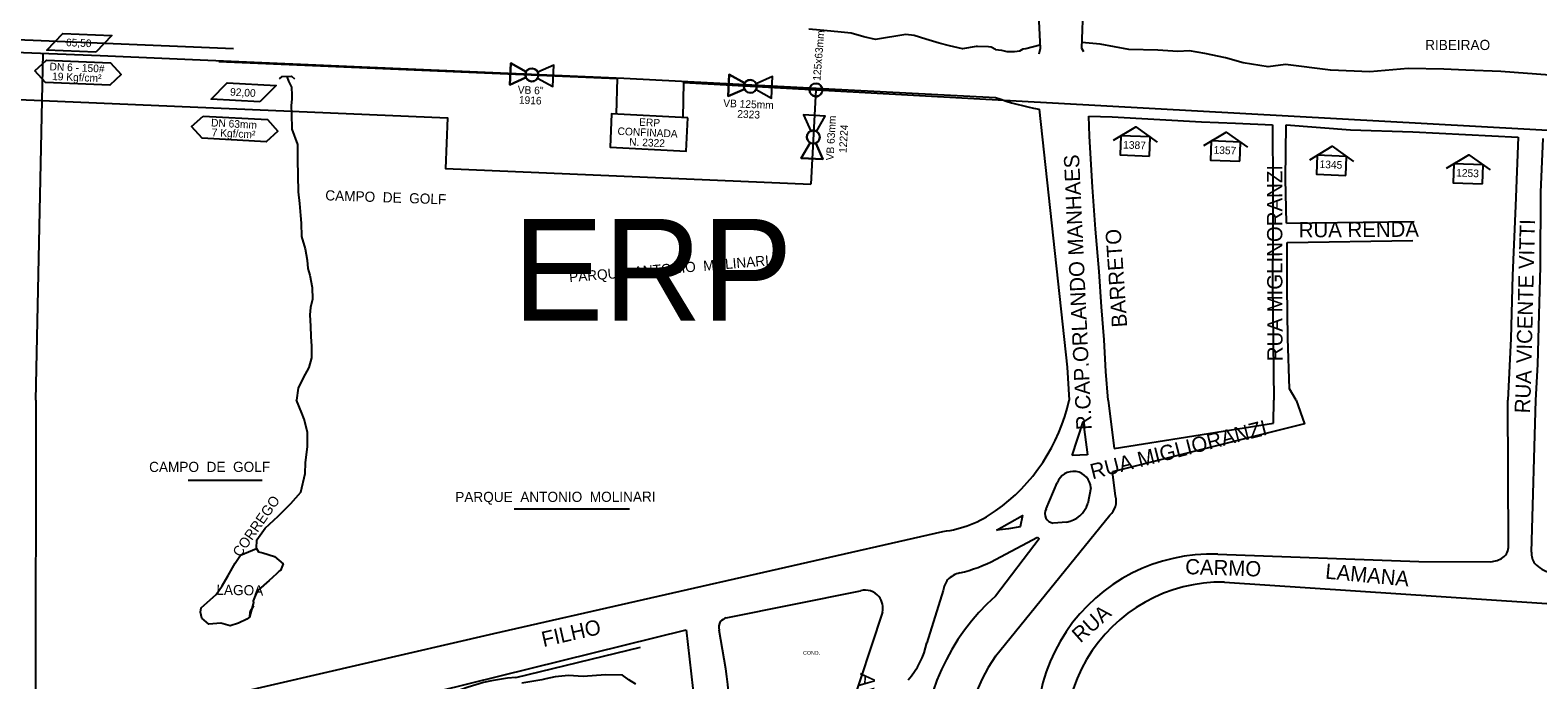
# Model space of a CAD drawing. Extents: x 325709 to 364434, y 7573432 to 7597073.
# Drawn here: x 335702 to 336295, y 7589892 to 7590147 of the extents above; entities that cross this region are included whole.
import ezdxf

# ---------------------------------------------------------------- set-up
doc = ezdxf.new("R2010")
doc.units = 0
for name, color, linetype in [('EDIFEXISTENT', 7, 'Continuous'), ('EDIFIDENTIF', 7, 'Continuous'), ('EDIFOBRAEXIS', 7, 'Continuous'), ('FORMATO', 7, 'Continuous'), ('LIMITE_BAIRROS_MUNICIPIOS', 7, 'Continuous'), ('LOGRADOURO', 7, 'Continuous'), ('LOGRADOURO_TEXTO', 7, 'Continuous'), ('NUM_REF', 7, 'Continuous'), ('SIMBOLO', 7, 'Continuous'), ('TEXTO', 7, 'Continuous'), ('TUBO_ACO_GN_6', 7, 'Continuous'), ('TUBO_PEAD_GN_125', 7, 'Continuous'), ('TUBO_PEAD_GN_63', 7, 'Continuous'), ('VALVULA_ACO_6', 7, 'Continuous'), ('VALVULA_PEAD_125', 7, 'Continuous'), ('VALVULA_PEAD_63', 7, 'Continuous'), ('VES - BLOQUEIIO', 7, 'Continuous')]:
    doc.layers.add(name, color=color, linetype=linetype)

# ---------------------------------------------------------------- blocks, each defined once
blk = doc.blocks.new('VALVULA_DN_6')
at = {"layer": 'VALVULA_ACO_6'}
for points in [[(-1.14, 0.57), (-4.25, 2.13), (-4.25, -2.13), (-1.14, -0.57)], [(-1.14, -0.57), (-4.25, -2.13), (-4.25, 2.13), (-1.14, 0.57)], [(1.14, -0.57), (4.25, -2.13), (4.25, 2.13), (1.14, 0.57)], [(1.14, -0.57), (4.25, -2.13), (4.25, 2.13), (1.14, 0.57)]]:
    blk.add_lwpolyline(points, dxfattribs=at)
blk.add_circle((0, 0), 1.28, dxfattribs=at)
for start, end in [(90, 270), (153.4349, 206.5651), (270, 90), (0, 26.5651), (333.4349, 0)]:
    blk.add_arc((0, 0), 1.28, start, end, dxfattribs=at)
blk = doc.blocks.new('NUM_REF')
at = {"layer": 'NUM_REF'}
blk.add_lwpolyline([(-4.3125, 0.9375), (0, 3.75), (4.3125, 0.9375)], dxfattribs=at)
blk.add_lwpolyline([(2.875, -1.875), (2.875, 1.875), (-2.875, 1.875), (-2.875, -1.875)], close=True, dxfattribs=at)
blk = doc.blocks.new('INTERLIGACAO')
at = {"layer": 'SIMBOLO'}
blk.add_circle((0, 0), 1.28, dxfattribs=at)
for start, end in [(0, 180), (180, 0)]:
    blk.add_arc((0, 0), 1.28, start, end, dxfattribs=at)
blk = doc.blocks.new('VALVULA_PEAD_DN_125')
at = {"layer": 'VALVULA_PEAD_125'}
for points in [[(-1.14, 0.57), (-4.25, 2.13), (-4.25, -2.13), (-1.14, -0.57)], [(-1.14, -0.57), (-4.25, -2.13), (-4.25, 2.13), (-1.14, 0.57)], [(1.14, -0.57), (4.25, -2.13), (4.25, 2.13), (1.14, 0.57)], [(1.14, -0.57), (4.25, -2.13), (4.25, 2.13), (1.14, 0.57)]]:
    blk.add_lwpolyline(points, dxfattribs=at)
blk.add_circle((0, 0), 1.28, dxfattribs=at)
for start, end in [(90, 270), (153.4349, 206.5651), (270, 90), (0, 26.5651), (333.4349, 0)]:
    blk.add_arc((0, 0), 1.28, start, end, dxfattribs=at)
blk = doc.blocks.new('VALVULA_PEAD_DN_63')
at = {"layer": 'VALVULA_PEAD_63'}
for points in [[(-1.14, 0.57), (-4.25, 2.13), (-4.25, -2.13), (-1.14, -0.57)], [(-1.14, -0.57), (-4.25, -2.13), (-4.25, 2.13), (-1.14, 0.57)], [(1.14, -0.57), (4.25, -2.13), (4.25, 2.13), (1.14, 0.57)], [(1.14, -0.57), (4.25, -2.13), (4.25, 2.13), (1.14, 0.57)]]:
    blk.add_lwpolyline(points, dxfattribs=at)
blk.add_circle((0, 0), 1.28, dxfattribs=at)
for start, end in [(90, 270), (153.4349, 206.5651), (270, 90), (0, 26.5651), (333.4349, 0)]:
    blk.add_arc((0, 0), 1.28, start, end, dxfattribs=at)

msp = doc.modelspace()

# ---------------------------------------------------------------- linework, layer by layer
at = {"layer": 'EDIFEXISTENT'}
for points in [[(336097.02, 7590159.73), (336098.01, 7590158.82), (336099, 7590140.06), (336098.39, 7590137.87)], [(336116.63, 7590159.5), (336115.87, 7590158.4), (336115.25, 7590140.26), (336115.99, 7590138.91)], [(335799.96, 7590128.22), (335800.93, 7590129.08), (335804.67, 7590129.21), (335805.81, 7590128.19)]]:
    msp.add_lwpolyline(points, dxfattribs=at)
at = {"layer": 'EDIFOBRAEXIS'}
for p, q in [((335704.19, 7590001.91), (335707.04, 7590138.29)), ((335704.19, 7590001.91), (335704.03, 7589871.2)), ((336117.52, 7589980.44), (336111.55, 7589980.2)), ((335764.05, 7589970.41), (335793.13, 7589970.41)), ((336101.28, 7589959.12), (336105.62, 7589969.36)), ((336118.88, 7589967.39), (336117.69, 7589961.27)), ((335892.16, 7589959.13), (335937.5, 7589959.13)), ((336086.47, 7589951.29), (336081.77, 7589950.86)), ((336109.33, 7589953.93), (336104.14, 7589953.58)), ((335892.84, 7589892.9), (335941.84, 7589904.85))]:
    msp.add_line(p, q, dxfattribs=at)
for points in [[(336081.39, 7590139.77), (336079.69, 7590140.67), (336078.6, 7590140.8), (336074.28, 7590140.92), (336073.74, 7590140.85), (336068.38, 7590140.01), (336063.38, 7590141.12), (336059.3, 7590142.24), (336054.05, 7590143.81), (336049.43, 7590145.23), (336046.21, 7590145.6), (336034.26, 7590143.7), (336029.62, 7590144.66), (336024.72, 7590146.13), (336019.44, 7590146.74), (336012.44, 7590147.3), (336008.07, 7590147.75)], [(336081.39, 7590139.77), (336083.75, 7590139.46), (336085.92, 7590138.93), (336086.38, 7590138.96), (336088.84, 7590138.96), (336091.01, 7590139.27), (336092.23, 7590139.95), (336093.37, 7590140.13), (336098.84, 7590141.59)], [(336299.26, 7590129.69), (336280.07, 7590131.04), (336266.33, 7590131.56), (336257.63, 7590132.06), (336243.61, 7590132.28), (336228.57, 7590131.01), (336213.1, 7590131.61), (336195.44, 7590133.88), (336188.54, 7590132.98), (336178.8, 7590134.45), (336171.87, 7590136.45), (336163.75, 7590138.22), (336157.6, 7590139.16), (336153.02, 7590138.92), (336145.18, 7590139.43), (336133.8, 7590139.74), (336122.53, 7590141.79), (336115.35, 7590142.5)], [(335802.89, 7590129.1), (335803.5, 7590127.28), (335804.03, 7590126.18), (335804.69, 7590124.96), (335804.84, 7590121.83), (335804.74, 7590120.36), (335804.53, 7590117.54), (335804.63, 7590114.48), (335804.83, 7590108.48), (335807.01, 7590102.4), (335806.98, 7590096.53), (335807.31, 7590083.73), (335807.81, 7590079.21), (335808.21, 7590074.43), (335808.42, 7590071.48), (335808.59, 7590066.24), (335810.09, 7590061.33), (335810.85, 7590056.9), (335811.15, 7590053.59), (335811.81, 7590051.08), (335812.77, 7590046.14), (335812.97, 7590041.54), (335812.1, 7590038.26), (335811.85, 7590035.49), (335812.15, 7590031.01), (335812.25, 7590026.94), (335812.53, 7590023.08), (335812.49, 7590018.57), (335811.45, 7590014.7), (335809.2, 7590010.65), (335807.23, 7590006.66), (335806.61, 7590001.91)], [(335790.85, 7589943.58), (335791.07, 7589946.96), (335794.25, 7589951.56), (335799.46, 7589956.3), (335804.39, 7589961.31), (335808.29, 7589965.71), (335810.1, 7589973.1), (335810.2, 7589977.27), (335810.94, 7589983.72), (335810.89, 7589989.38), (335809.67, 7589994.43), (335808.79, 7589996.75), (335806.61, 7590001.91)], [(336111.55, 7589980.2), (336115.86, 7589993.42), (336117.52, 7589980.44)], [(336081.77, 7589950.86), (336092, 7589956.62), (336091.13, 7589952.1), (336086.47, 7589951.29)], [(335789.68, 7589921.01), (335788.25, 7589918.59), (335788.09, 7589916.63), (335787.1, 7589915.79), (335783.86, 7589914.18), (335780.58, 7589913.24), (335776.87, 7589914.19), (335772.15, 7589913.89), (335769.4, 7589916.26), (335768.83, 7589918.61), (335769.09, 7589920.32), (335771.48, 7589922.39), (335775.01, 7589925.45), (335777.47, 7589928.94), (335779.78, 7589932.94), (335782.58, 7589937.78), (335784.64, 7589941.01), (335790.85, 7589943.58), (335791.75, 7589942.23), (335793.41, 7589941.89), (335797.94, 7589940.4), (335801.39, 7589937.57), (335800.37, 7589934.9), (335799.84, 7589934.71), (335798.87, 7589933.82), (335797.13, 7589932.25), (335795.94, 7589931.03), (335791.61, 7589927.16), (335790.88, 7589926.1), (335790.11, 7589924.38), (335789.66, 7589923.04), (335789.68, 7589922.36), (335788.09, 7589916.63)], [(335940.01, 7589890.32), (335937.22, 7589892), (335934.73, 7589893.79), (335928.15, 7589893.88), (335919.3, 7589893.28), (335913.57, 7589893.69), (335908.32, 7589893.11), (335904.68, 7589892.33), (335903.06, 7589891.98), (335895.24, 7589890.69)]]:
    msp.add_lwpolyline(points, dxfattribs=at)
for centre, radius, start, end in [((336112.05, 7589967.06), 6.83, 2.76823, 160.28865), ((336104.5, 7589957.28), 3.72, 150.30058, 264.32353), ((336107.46, 7589964.49), 10.73, 280.02994, 342.49648), ((335898.52, 7589816.75), 76.36, 94.26414, 132.64593)]:
    msp.add_arc(centre, radius, start, end, dxfattribs=at)
at = {"layer": 'LOGRADOURO'}
for p, q in [((336195.84, 7590071.44), (336246, 7590072.12)), ((336196.03, 7590063.83), (336245.44, 7590064.65)), ((336125.72, 7590001.91), (336128.11, 7589982.9)), ((336190.67, 7589992.84), (336190.75, 7590001.91)), ((336283.08, 7589944.64), (336282.85, 7590001.91)), ((336292.12, 7589942.21), (336293.77, 7590001.91)), ((336128.11, 7589982.9), (336190.67, 7589992.84)), ((336128.57, 7589964.19), (336127.39, 7589973.72)), ((336081.39, 7589901.26), (336126.33, 7589956.68)), ((336081.39, 7589939.23), (336097.88, 7589948.09)), ((335975.56, 7589916.36), (336028.34, 7589927)), ((336060.88, 7589927.04), (336054.45, 7589906.49)), ((336171.43, 7589930.39), (336325.82, 7589920.08)), ((336036.96, 7589918.52), (336007.51, 7589829.78)), ((335804.81, 7589873.35), (335959.74, 7589911.58)), ((335959.74, 7589911.58), (335963.02, 7589882.74)), ((335975.37, 7589896.31), (335972.77, 7589911.5))]:
    msp.add_line(p, q, dxfattribs=at)
for points in [[(335561.57, 7590143.87), (335729.43, 7590137.36), (335935.3, 7590128.41), (336081.39, 7590120.89)], [(336098.53, 7590116.34), (336109.54, 7590014.93), (336110.38, 7590001.91)], [(336125.72, 7590001.91), (336124.73, 7590013.22), (336124.13, 7590025.64), (336123.03, 7590038.57), (336122.19, 7590052.41), (336120.7, 7590069.06), (336119.49, 7590085.58), (336118.32, 7590105.66), (336118.1, 7590113.58)], [(336118.1, 7590113.58), (336127.29, 7590113.32), (336162.32, 7590111.28), (336175.72, 7590110.83), (336190.25, 7590110.16)], [(336190.25, 7590110.16), (336190.47, 7590085.48), (336190.47, 7590066.25), (336190.35, 7590047.55), (336190.75, 7590001.91)], [(336195.84, 7590071.44), (336195.38, 7590088.87), (336195.62, 7590110.16)], [(336195.62, 7590110.16), (336221, 7590108.22), (336245.49, 7590107.33), (336286.8, 7590105.23)], [(336286.8, 7590105.23), (336285.79, 7590078.34), (336284.61, 7590050.9), (336283.99, 7590026.07), (336282.85, 7590001.91)], [(336293.77, 7590001.91), (336294.6, 7590015.94), (336294.96, 7590030.72), (336295.59, 7590054.4), (336295.82, 7590083.68), (336296.62, 7590104.8)], [(336199.64, 7590001.91), (336196.93, 7590006.3), (336196.34, 7590026.25), (336196.07, 7590046.37), (336196.03, 7590063.83)], [(336199.64, 7590001.91), (336202.81, 7589992.53), (336127.39, 7589973.72)], [(335731.26, 7589874.75), (335884.22, 7589910.16), (336060.74, 7589950.28)], [(336097.88, 7589948.09), (336098.51, 7589947.4), (336081.39, 7589924.86)], [(336168.75, 7589941.3), (336247.83, 7589938.43), (336276.08, 7589938.37)]]:
    msp.add_lwpolyline(points, dxfattribs=at)
for centre, radius, start, end in [((336114.33, 7590210.25), 95.23, 249.76297, 260.44731), ((336039.71, 7590017.54), 72.37, 305.15989, 347.53304), ((336121.63, 7589962.17), 7.23, 310.576, 16.25885), ((336055.28, 7589994.62), 44.68, 277.01699, 305.76555), ((336277.48, 7589944.49), 5.6, 307.32145, 1.54482), ((336053.36, 7589992.68), 60.35, 283.47131, 297.68193), ((336166.19, 7589872.75), 68.6, 87.85708, 204.69395), ((336275.23, 7589948.58), 10.24, 274.76538, 303.47797), ((336298.55, 7589941.59), 6.46, 174.47587, 217.33028), ((336069.67, 7589924.13), 10.11, 102.89596, 134.72527), ((336301.71, 7589945.23), 11.22, 222.31145, 258.13948), ((336030.13, 7589920.09), 7.14, 40.12733, 104.5849), ((336070.42, 7589925.77), 9.62, 144.8015, 172.39465), ((336170.34, 7589868.82), 61.57, 88.98719, 210.27972), ((336029.36, 7589920.07), 7.77, 348.45646, 36.51758), ((336138.03, 7589860.91), 85.42, 131.53497, 228.46503), ((335977.63, 7589912.59), 4.99, 152.94674, 192.66654), ((335979.48, 7589907.53), 9.65, 113.92475, 130.61283), ((336022.09, 7589913.79), 33.18, 318.85993, 347.29349), ((336136.16, 7589863.02), 66.79, 145.07672, 214.92328), ((335824.38, 7589872.92), 152.79, 332.03933, 8.80442)]:
    msp.add_arc(centre, radius, start, end, dxfattribs=at)
at = {"layer": 'SIMBOLO'}
for points in [[(335727.72, 7590138.69), (335708.52, 7590139.49), (335714.79, 7590145.99), (335734, 7590145.18)], [(335792.27, 7590119.2), (335773.08, 7590120.25), (335779.44, 7590126.66), (335798.63, 7590125.62)], [(335770, 7590113.56), (335795.22, 7590112.19), (335799.35, 7590107.58), (335799.35, 7590107.58), (335794.74, 7590103.45), (335769.53, 7590104.83), (335765.4, 7590109.43), (335765.4, 7590109.43)], [(335960.47, 7590112.88), (335930.51, 7590114.44), (335929.9, 7590101.33), (335959.86, 7590099.77)]]:
    msp.add_lwpolyline(points, close=True, dxfattribs=at)
msp.add_lwpolyline([(335703.78, 7590131.31), (335708.33, 7590135.5), (335733.56, 7590134.44), (335737.75, 7590129.89), (335733.2, 7590125.7), (335707.97, 7590126.76), (335703.78, 7590131.31)], dxfattribs=at)
at = {"layer": 'TUBO_ACO_GN_6'}
for points in [[(334470.2, 7590681.15), (334482.35, 7590673), (334542.78, 7590651.23), (334609.3, 7590639.02), (334683.95, 7590625.06), (334728.27, 7590606.02), (334776.5, 7590571.23), (334811.79, 7590530.63), (334860.49, 7590433.14), (334895.26, 7590364.22), (334935.45, 7590301.18), (334990.33, 7590244.85), (335022.54, 7590222.2), (335129.5, 7590177.7), (335139.99, 7590175.87), (335552.51, 7590149.25), (335567.38, 7590148.97), (335781.87, 7590140.07)], [(335776.05, 7590134.96), (335932.71, 7590128.32), (335932.31, 7590114.39)]]:
    msp.add_lwpolyline(points, dxfattribs=at)
at = {"layer": 'TUBO_PEAD_GN_125'}
for p, q in [((335958.56, 7590112.91), (335958.93, 7590126.73)), ((336669.06, 7590087.52), (335958.91, 7590126.68))]:
    msp.add_line(p, q, dxfattribs=at)
at = {"layer": 'TUBO_PEAD_GN_63'}
msp.add_line((336010.79, 7590123.82), (336008.75, 7590086.81), dxfattribs=at)
msp.add_lwpolyline([(335568.36, 7590125.55), (335866.03, 7590112.92), (335865.18, 7590092.9), (336008.75, 7590086.81)], dxfattribs=at)

# ---------------------------------------------------------------- block references
at = {"layer": 'FORMATO', "xscale": 1.9999999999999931, "yscale": 1.9999999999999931, "rotation": -2.307146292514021}
for p in [(336136.29, 7590101.84), (336171.83, 7590099.8), (336213.5, 7590094.18), (336267.19, 7590090.86)]:
    msp.add_blockref('NUM_REF', p, dxfattribs=at)
at = {"layer": 'SIMBOLO', "xscale": 1.9999999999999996, "yscale": 1.9999999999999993, "rotation": 85.43353407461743}
msp.add_blockref('INTERLIGACAO', (336010.79, 7590123.82), dxfattribs=at)
at = {"layer": 'VALVULA_ACO_6', "xscale": 2, "yscale": 1.9999999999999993, "rotation": -2.429003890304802}
msp.add_blockref('VALVULA_DN_6', (335899.14, 7590129.74), dxfattribs=at)
at = {"layer": 'VALVULA_PEAD_125', "xscale": 1.9999999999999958, "yscale": 1.999999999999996, "rotation": -2.428274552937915}
msp.add_blockref('VALVULA_PEAD_DN_125', (335985.05, 7590125.24), dxfattribs=at)
at = {"layer": 'VES - BLOQUEIIO', "xscale": 1.9999999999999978, "yscale": 1.9999999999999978, "rotation": 86.84409114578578}
msp.add_blockref('VALVULA_PEAD_DN_63', (336009.77, 7590105.31), dxfattribs=at)

# ---------------------------------------------------------------- texts
for s, rotation, p in [('125x63mm', 85.43353, (336012.58, 7590127.35)), ('VB 6"', 357.571, (335893.54, 7590122.47)), ('1916', 357.571, (335894, 7590118.45)), ('VB 125mm', 357.57173, (335974.33, 7590117.18)), ('2323', 357.57173, (335979.86, 7590112.94)), ('VB 63mm', 86.84409, (336017.75, 7590096.09)), ('12224', 86.84409, (336022.85, 7590099.02)), ('1387', 357.69285, (336131.53, 7590100.83)), ('1357', 357.69285, (336167.07, 7590098.79)), ('1345', 357.69285, (336208.74, 7590093.17)), ('1253', 357.69285, (336262.43, 7590089.85))]:
    msp.add_text(s, height=3, rotation=rotation).set_placement(p)
at = {"layer": 'EDIFIDENTIF'}
msp.add_text('RIBEIRAO', height=4, dxfattribs=at).set_placement((336250.29, 7590139.52))
for s, rotation, p in [('CAMPO  DE  GOLF', 358.05592, (335817.9, 7590080.45)), ('PARQUE  ANTONIO  MOLINARI', 4.82121, (335913.97, 7590048.24)), ('CAMPO  DE  GOLF', 0.03152, (335748.7, 7589973.66)), ('CORREGO', 54.98981, (335784.49, 7589939.93)), ('PARQUE  ANTONIO  MOLINARI', 0.08561, (335869.03, 7589961.83)), ('LAGOA', 359.05719, (335775.11, 7589925.39))]:
    msp.add_text(s, height=4, rotation=rotation, dxfattribs=at).set_placement(p)
at = {"layer": 'LIMITE_BAIRROS_MUNICIPIOS'}
for s, height, p in [('ERP', 40, (335891.66, 7590033.13)), ('COND.', 1.5, (336005.75, 7589901.83))]:
    msp.add_text(s, height=height, dxfattribs=at).set_placement(p)
at = {"layer": 'LOGRADOURO_TEXTO'}
for s, rotation, p in [('R.CAP.ORLANDO MANHAES', 92.65562, (336119.24, 7589990.33)), ('RUA MIGLINORANZI', 90.11835, (336194.25, 7590017.22)), ('BARRETO', 93.87831, (336133.18, 7590030.71)), ('RUA RENDA', 0.34402, (336200.61, 7590065.86)), ('VICENTE VITTI', 88.58354, (336292.12, 7590016.35)), ('RUA', 87.5227, (336291.41, 7589996.63)), ('RUA MIGLIORANZI', 14.31526, (336119.5, 7589970.75)), ('CARMO', 358.09424, (336155.89, 7589933.53)), ('LAMANA', 354.54285, (336210.85, 7589931.77)), ('RUA', 41.7154, (336114.76, 7589906.22)), ('FILHO', 12.80314, (335903.71, 7589904.84)), ('AVENIDA', 265.87427, (336028.25, 7589894.78))]:
    msp.add_text(s, height=6, rotation=rotation, dxfattribs=at).set_placement(p)
at = {"layer": 'TEXTO'}
for s, rotation, p in [('65,50', 357.60529, (335715.96, 7590141.06)), ('DN 6 - 150#', 357.60529, (335709.5, 7590131.57)), ('19 Kgf/cm²', 357.60529, (335710.51, 7590127.73)), ('92,00', 356.87294, (335780.47, 7590121.62)), ('DN 63mm', 356.87294, (335772.98, 7590109.52)), ('ERP', 357.34034, (335941.26, 7590109.75)), ('7 Kgf/cm²', 356.87294, (335773.24, 7590105.7)), ('CONFINADA', 357.34034, (335932.78, 7590106.18)), ('N. 2322', 357.34034, (335937.34, 7590102))]:
    msp.add_text(s, height=3, rotation=rotation, dxfattribs=at).set_placement(p)

doc.saveas('drawing.dxf')
